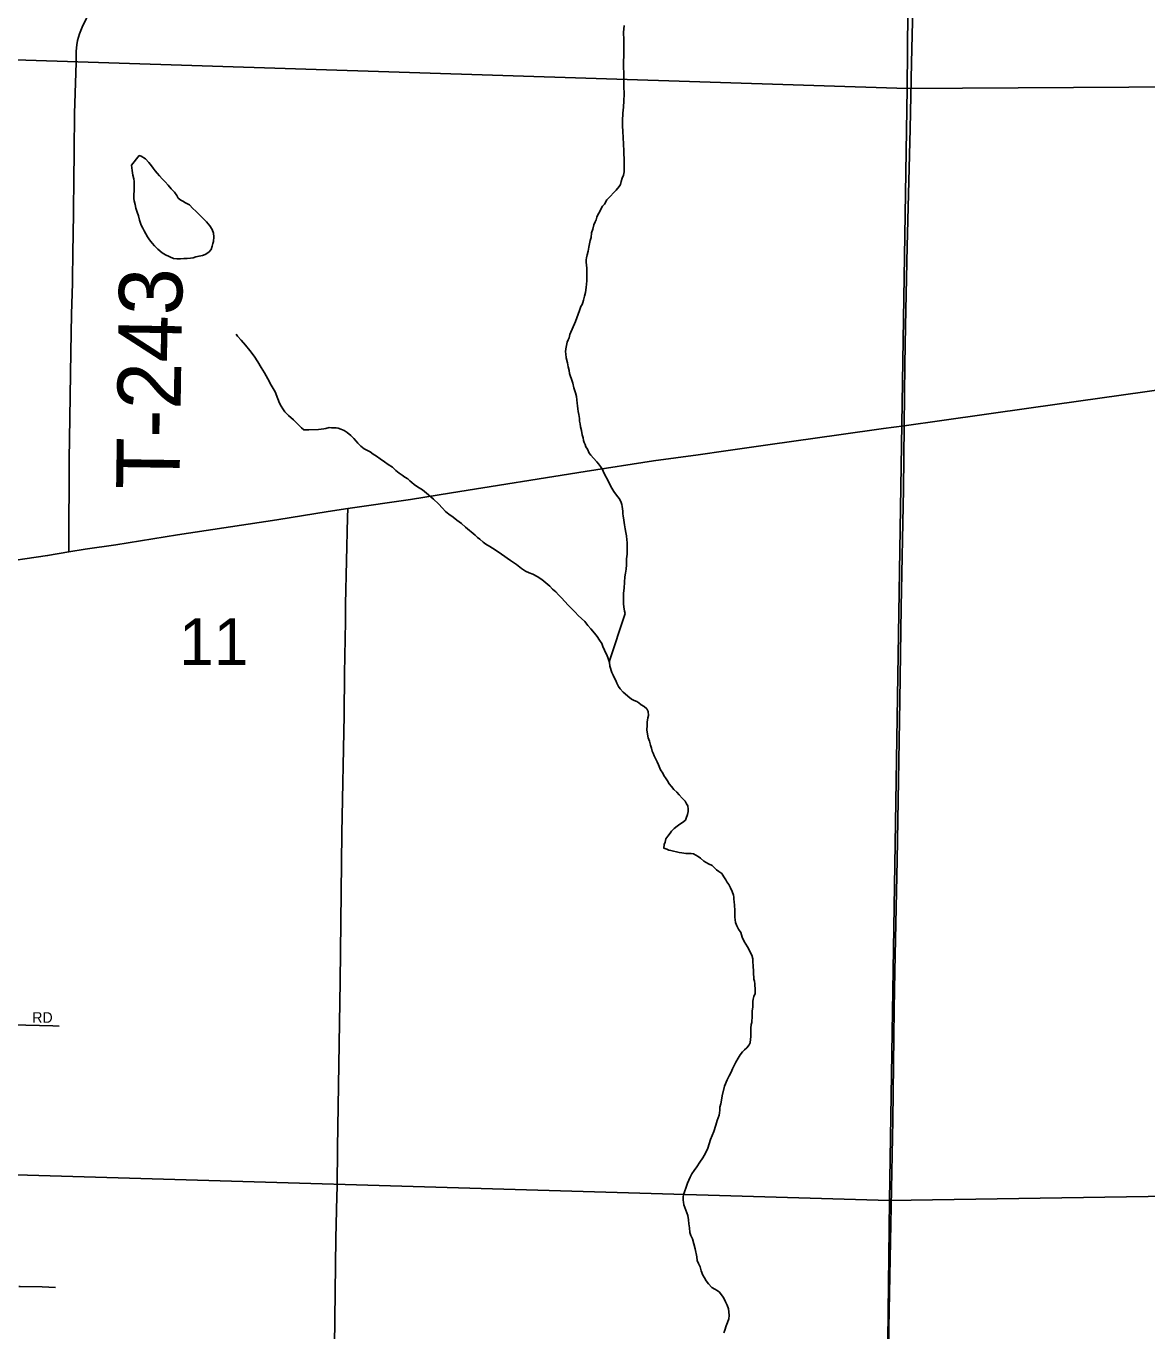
# Model space of a CAD drawing. Extents: x 1587405 to 1714697, y 1028970 to 1155083.
# Drawn here: x 1673451 to 1678758, y 1112279 to 1118454 of the extents above; entities that cross this region are included whole.
import ezdxf

# ---------------------------------------------------------------- set-up
doc = ezdxf.new("R2010")
doc.units = 0
for name, color, linetype in [('GM_X_Minor_Lake', 7, 'Continuous'), ('GM_X_Minor_River', 7, 'Continuous'), ('GM_X_Section', 7, 'Continuous'), ('GM_X_Section_Text', 7, 'Continuous'), ('GM_X_Township_Road', 7, 'Continuous'), ('GM_X_Township_Road_Text', 7, 'Continuous'), ('GM_X_Township_Subdivision', 7, 'Continuous'), ('GM_X_Township_Subdivision_Text', 7, 'Continuous'), ('GM_X_US_Route', 7, 'Continuous')]:
    doc.layers.add(name, color=color, linetype=linetype)

msp = doc.modelspace()

# ---------------------------------------------------------------- linework, layer by layer
at = {"layer": 'GM_X_Minor_Lake'}
for points in [[(1674286.5, 1117369.1), (1674298.7, 1117372.9), (1674316.9, 1117384.7), (1674327.2, 1117396.6), (1674331.4, 1117412.7), (1674335.6, 1117424.7), (1674337.7, 1117434.7), (1674340, 1117456.7), (1674338.2, 1117474.8), (1674332.4, 1117491), (1674320.6, 1117509.2), (1674304.7, 1117527.5), (1674290.8, 1117541.8), (1674278.8, 1117554), (1674266.9, 1117566.2), (1674255, 1117578.4), (1674241, 1117590.6), (1674225.1, 1117608.9), (1674205.1, 1117617.2), (1674193.1, 1117625.4), (1674183.1, 1117629.6), (1674171.2, 1117639.8), (1674165.3, 1117651.9), (1674153.4, 1117668.1), (1674137.5, 1117684.4), (1674123.6, 1117700.6), (1674109.7, 1117716.9), (1674095.8, 1117731.1), (1674081.9, 1117745.4), (1674071.9, 1117757.6), (1674062, 1117769.8), (1674052.1, 1117781.9), (1674044.2, 1117792.1), (1674032.3, 1117808.3), (1674016.4, 1117826.6), (1673996.4, 1117838.9), (1673986.4, 1117841.1), (1673949.6, 1117795.3)], [(1673949.6, 1117795.3), (1673953.3, 1117771.2), (1673957, 1117749), (1673960.8, 1117730.9), (1673962.7, 1117718.8), (1673962.5, 1117704.8), (1673962.3, 1117686.7), (1673962.1, 1117672.6), (1673961.9, 1117658.6), (1673961.7, 1117638.5), (1673963.5, 1117626.4), (1673967.3, 1117610.3), (1673971.1, 1117592.2), (1673976.9, 1117574), (1673982.7, 1117555.8), (1673988.5, 1117535.7), (1673996.3, 1117511.5), (1674004.2, 1117497.3), (1674010, 1117485.2), (1674017.9, 1117471), (1674025.8, 1117456.8), (1674035.7, 1117442.7), (1674047.6, 1117426.4), (1674059.5, 1117414.2), (1674075.4, 1117398), (1674095.3, 1117381.6), (1674111.3, 1117371.4), (1674149.4, 1117354.8), (1674165.5, 1117352.6), (1674181.6, 1117352.4), (1674197.7, 1117354.2), (1674213.8, 1117353.9), (1674230, 1117355.8), (1674242.1, 1117357.6), (1674254.2, 1117361.4), (1674270.4, 1117365.3), (1674286.5, 1117369.1), (1674298.7, 1117372.9), (1674316.9, 1117384.7), (1674327.2, 1117396.6), (1674331.4, 1117412.7), (1674335.6, 1117424.7), (1674337.7, 1117434.7), (1674340, 1117456.7), (1674338.2, 1117474.8), (1674332.4, 1117491), (1674320.6, 1117509.2), (1674304.7, 1117527.5), (1674290.8, 1117541.8), (1674278.8, 1117554), (1674266.9, 1117566.2), (1674255, 1117578.4), (1674241, 1117590.6), (1674225.1, 1117608.9), (1674205.1, 1117617.2), (1674193.1, 1117625.4), (1674183.1, 1117629.6), (1674171.2, 1117639.8), (1674165.3, 1117651.9), (1674153.4, 1117668.1), (1674137.5, 1117684.4), (1674123.6, 1117700.6), (1674109.7, 1117716.9), (1674095.8, 1117731.1), (1674081.9, 1117745.4), (1674071.9, 1117757.6), (1674062, 1117769.8), (1674052.1, 1117781.9), (1674044.2, 1117792.1), (1674032.3, 1117808.3), (1674016.4, 1117826.6), (1673996.4, 1117838.9), (1673986.4, 1117841.1), (1673949.6, 1117795.3)], [(1673949.6, 1117795.3), (1673953.3, 1117771.2), (1673957, 1117749), (1673960.8, 1117730.9), (1673962.7, 1117718.8), (1673962.5, 1117704.8), (1673962.3, 1117686.7), (1673962.1, 1117672.6), (1673961.9, 1117658.6), (1673961.7, 1117638.5), (1673963.5, 1117626.4), (1673967.3, 1117610.3), (1673971.1, 1117592.2), (1673976.9, 1117574), (1673982.7, 1117555.8), (1673988.5, 1117535.7), (1673996.3, 1117511.5), (1674004.2, 1117497.3), (1674010, 1117485.2), (1674017.9, 1117471), (1674025.8, 1117456.8), (1674035.7, 1117442.7), (1674047.6, 1117426.4), (1674059.5, 1117414.2), (1674075.4, 1117398), (1674095.3, 1117381.6), (1674111.3, 1117371.4), (1674149.4, 1117354.8), (1674165.5, 1117352.6), (1674181.6, 1117352.4), (1674197.7, 1117354.2), (1674213.8, 1117353.9), (1674230, 1117355.8), (1674242.1, 1117357.6), (1674254.2, 1117361.4), (1674270.4, 1117365.3), (1674286.5, 1117369.1)]]:
    msp.add_lwpolyline(points, dxfattribs=at)
at = {"layer": 'GM_X_Minor_River'}
for points in [[(1676103.1, 1117347.2), (1676105.3, 1117357.2), (1676107.5, 1117371.2), (1676111.7, 1117389.2), (1676116, 1117407.3), (1676118.2, 1117423.3), (1676122.4, 1117439.3), (1676126.7, 1117453.3), (1676129, 1117475.4), (1676135.2, 1117493.4), (1676139.5, 1117513.4), (1676145.7, 1117527.4), (1676149.9, 1117537.4), (1676154.1, 1117549.4), (1676160.3, 1117563.4), (1676166.5, 1117573.3), (1676174.8, 1117591.3), (1676180.9, 1117601.2), (1676189.1, 1117611.2), (1676201.4, 1117631.1), (1676217.8, 1117649), (1676232.1, 1117664.9), (1676244.3, 1117676.8), (1676258.7, 1117694.6), (1676264.8, 1117704.6), (1676269, 1117718.6), (1676273.3, 1117734.6), (1676279.5, 1117748.6), (1676283.7, 1117764.6), (1676282.6, 1117830.9), (1676280.7, 1117845), (1676281, 1117863.1), (1676279.4, 1117895.2), (1676277.8, 1117927.4), (1676276.1, 1117955.6), (1676274.4, 1117981.7), (1676274.7, 1118005.8), (1676277.2, 1118041.9), (1676279.6, 1118070), (1676282, 1118100.1), (1676282.4, 1118132.2), (1676280.9, 1118170.4), (1676281.3, 1118204.6), (1676281.7, 1118232.7), (1676280, 1118258.8), (1676280.3, 1118284.9), (1676280.7, 1118315.1), (1676281.1, 1118349.2), (1676281.7, 1118389.4), (1676280.1, 1118423.5), (1676282.5, 1118457.6)], [(1676212, 1115445.7), (1676287.2, 1115673.5), (1676285.3, 1115685.6), (1676281.5, 1115705.7), (1676279.7, 1115719.8), (1676279.9, 1115733.8), (1676280.1, 1115749.9), (1676280.3, 1115770), (1676282.7, 1115794.1), (1676285, 1115822.2), (1676285.4, 1115848.3), (1676289.6, 1115864.3), (1676291.9, 1115884.3), (1676294.1, 1115904.4), (1676294.5, 1115932.5), (1676296.8, 1115954.6), (1676297.1, 1115974.7), (1676297.2, 1115988.7), (1676297.4, 1115998.8), (1676297.5, 1116010.8), (1676295.7, 1116022.9), (1676293.9, 1116041), (1676290.1, 1116057.1), (1676288.3, 1116075.2), (1676284.5, 1116093.3), (1676282.6, 1116105.4), (1676280.7, 1116115.5), (1676279, 1116135.6), (1676277.1, 1116145.7), (1676277.2, 1116157.7), (1676273.5, 1116179.9), (1676271.6, 1116189.9), (1676267.8, 1116204), (1676259.9, 1116218.2), (1676246, 1116234.5), (1676234.1, 1116250.7), (1676224.3, 1116266.9), (1676214.4, 1116285.1), (1676210.5, 1116295.2), (1676186.9, 1116339.7), (1676181.1, 1116355.8), (1676171.2, 1116370), (1676161.3, 1116382.2), (1676153.3, 1116392.4), (1676137.4, 1116408.6), (1676125.5, 1116422.9), (1676117.6, 1116433), (1676109.8, 1116451.2), (1676101.9, 1116463.3), (1676098, 1116473.4), (1676094.1, 1116483.5), (1676090.2, 1116493.6), (1676088.3, 1116505.7), (1676084.5, 1116519.8), (1676080.7, 1116539.9), (1676076.9, 1116558.1), (1676075.1, 1116572.2), (1676071.2, 1116584.3), (1676071.4, 1116596.3), (1676067.6, 1116616.5), (1676065.8, 1116630.5), (1676063.9, 1116642.6), (1676062.1, 1116656.7), (1676060.2, 1116668.8), (1676058.4, 1116684.9), (1676056.6, 1116701), (1676052.8, 1116719.1), (1676045, 1116741.3), (1676039.3, 1116763.5), (1676033.5, 1116783.6), (1676027.6, 1116799.8), (1676023.7, 1116809.9), (1676021.9, 1116824), (1676018.1, 1116842.1), (1676014.3, 1116860.2), (1676008.6, 1116884.4), (1676006.8, 1116902.5), (1676004.9, 1116912.6), (1676007.1, 1116926.6), (1676009.3, 1116942.6), (1676013.6, 1116958.6), (1676017.7, 1116968.6), (1676021.9, 1116978.6), (1676026.1, 1116994.6), (1676053.1, 1117056.6), (1676059.3, 1117072.6), (1676065.6, 1117090.6), (1676071.9, 1117108.6), (1676078.2, 1117126.5), (1676084.3, 1117136.5), (1676086.5, 1117146.5), (1676090.6, 1117156.5), (1676094.9, 1117176.5), (1676099.1, 1117192.6), (1676103.5, 1117216.6), (1676105.9, 1117248.7), (1676106.3, 1117280.8), (1676106.7, 1117309), (1676104.8, 1117323.1), (1676103, 1117337.1), (1676103.1, 1117347.2)], [(1675094.3, 1116428.4), (1675080.3, 1116438.6), (1675064.3, 1116446.9), (1675052.3, 1116453.1), (1675036.4, 1116465.3), (1675022.4, 1116479.6), (1675014.5, 1116489.7), (1675002.6, 1116501.9), (1674988.7, 1116516.1), (1674970.7, 1116530.4), (1674956.7, 1116540.7), (1674940.7, 1116546.9), (1674928.7, 1116551.1), (1674918.6, 1116553.2), (1674908.6, 1116553.4), (1674896.5, 1116553.5), (1674886.4, 1116553.6), (1674870.2, 1116549.9), (1674860.2, 1116548), (1674848, 1116546.1), (1674835.9, 1116544.3), (1674789.6, 1116542.9), (1674779.5, 1116543), (1674765.4, 1116543.2), (1674755.5, 1116553.4), (1674741.6, 1116567.6), (1674717.7, 1116590), (1674693.8, 1116610.4), (1674675.9, 1116628.7), (1674666, 1116642.9), (1674658.1, 1116655.1), (1674650.2, 1116669.2), (1674642.4, 1116689.4), (1674630.8, 1116723.7), (1674611, 1116754.1), (1674595.3, 1116784.5), (1674579.5, 1116812.8), (1674563.8, 1116839.1), (1674548, 1116865.4), (1674530.2, 1116891.8), (1674510.4, 1116918.2), (1674490.6, 1116944.5), (1674468.7, 1116966.9), (1674452.8, 1116987.2), (1674446.3, 1116996.2)], [(1676425.6, 1115000.7), (1676419.7, 1115012.9), (1676415.8, 1115023), (1676412, 1115037.1), (1676408.1, 1115051.2), (1676402.3, 1115069.3), (1676396.5, 1115085.5), (1676392.7, 1115103.6), (1676390.9, 1115123.7), (1676391.2, 1115143.8), (1676391.4, 1115159.9), (1676395.7, 1115179.9), (1676397.8, 1115191.9), (1676396, 1115210), (1676390.2, 1115222.2), (1676378.2, 1115234.4), (1676364.2, 1115242.6), (1676352.2, 1115250.8), (1676342.3, 1115256.9), (1676330.3, 1115263.1), (1676318.2, 1115269.3), (1676300.3, 1115283.6), (1676288.3, 1115293.8), (1676278.4, 1115302), (1676264.5, 1115318.2), (1676256.6, 1115328.4), (1676248.7, 1115344.6), (1676242.8, 1115356.7), (1676236.9, 1115368.8), (1676231.1, 1115382.9), (1676225.2, 1115395.1), (1676215.5, 1115425.3), (1676213.7, 1115441.4), (1676209.8, 1115451.5), (1676207.9, 1115461.6), (1676200.1, 1115477.8), (1676194.2, 1115489.9), (1676190.3, 1115500), (1676182.4, 1115518.2), (1676176.6, 1115532.3), (1676166.7, 1115548.5), (1676154.8, 1115564.8), (1676143, 1115581), (1676125.1, 1115601.3), (1676111.2, 1115617.5), (1676097.3, 1115635.8), (1676081.4, 1115650.1), (1676065.5, 1115664.3), (1676051.6, 1115680.6), (1676035.7, 1115696.9), (1676017.7, 1115713.2), (1676001.9, 1115731.5), (1675986, 1115747.8), (1675972, 1115762), (1675960.1, 1115776.2), (1675944.2, 1115788.5), (1675930.3, 1115802.7), (1675912.3, 1115819), (1675892.4, 1115835.3), (1675870.4, 1115849.7), (1675850.4, 1115860), (1675832.4, 1115866.3), (1675816.4, 1115874.5), (1675796.4, 1115886.8), (1675772.5, 1115905.2), (1675744.5, 1115925.7), (1675702.6, 1115954.4), (1675672.6, 1115974.8), (1675646.7, 1115991.2), (1675628.7, 1116001.5), (1675614.7, 1116011.8), (1675598.8, 1116026), (1675588.8, 1116034.2), (1675576.8, 1116044.4), (1675531, 1116083.2), (1675513.1, 1116099.5), (1675491.1, 1116115.8), (1675473.2, 1116130.1), (1675453.2, 1116144.4), (1675437.3, 1116156.7), (1675423.4, 1116173), (1675403.5, 1116193.3), (1675379.6, 1116215.7), (1675355.7, 1116236.1), (1675327.8, 1116258.6), (1675311.8, 1116268.8), (1675299.8, 1116277), (1675287.8, 1116285.2), (1675277.9, 1116293.4), (1675267.9, 1116301.6), (1675258, 1116311.7), (1675244, 1116320), (1675232, 1116328.1), (1675218, 1116338.4), (1675202.1, 1116350.6), (1675186.2, 1116366.9), (1675166.2, 1116379.2), (1675148.2, 1116391.5), (1675128.2, 1116405.8), (1675110.3, 1116418.1), (1675094.3, 1116428.4)], [(1676889.1, 1113759.2), (1676889.3, 1113769.3), (1676889.4, 1113781.3), (1676889.6, 1113793.4), (1676891.8, 1113811.4), (1676892, 1113827.5), (1676892.1, 1113837.6), (1676894.3, 1113849.6), (1676896.5, 1113861.6), (1676902.7, 1113875.6), (1676902.9, 1113889.6), (1676903, 1113901.7), (1676901.1, 1113911.8), (1676901.3, 1113921.8), (1676899.4, 1113933.9), (1676897.5, 1113943.9), (1676897.7, 1113954), (1676895.8, 1113966.1), (1676895.9, 1113978.1), (1676896.1, 1113988.2), (1676894.2, 1113998.2), (1676894.3, 1114008.3), (1676892.5, 1114024.4), (1676892.7, 1114040.4), (1676886.9, 1114056.6), (1676867.3, 1114097), (1676859.3, 1114109.2), (1676851.5, 1114121.3), (1676841.6, 1114141.6), (1676835.9, 1114163.7), (1676824, 1114179.9), (1676816.2, 1114196.1), (1676810.3, 1114212.3), (1676808.5, 1114224.3), (1676806.6, 1114236.4), (1676806.8, 1114250.5), (1676807, 1114270.6), (1676805.3, 1114292.7), (1676803.5, 1114310.8), (1676801.6, 1114320.8), (1676801.8, 1114330.9), (1676799.9, 1114341), (1676794.1, 1114359.1), (1676786.2, 1114375.3), (1676778.4, 1114391.5), (1676768.4, 1114403.6), (1676764.5, 1114413.8), (1676754.7, 1114427.9), (1676744.8, 1114444.1), (1676730.8, 1114452.4), (1676720.8, 1114460.5), (1676710.9, 1114470.7), (1676698.9, 1114480.9), (1676682.9, 1114489.1), (1676670.9, 1114495.3), (1676660.9, 1114501.5), (1676645, 1114515.8), (1676633, 1114523.9), (1676623, 1114530.1), (1676611, 1114536.3), (1676598.9, 1114538.5), (1676586.9, 1114538.6), (1676574.8, 1114538.8), (1676556.7, 1114541), (1676542.6, 1114543.2), (1676504.5, 1114551.8), (1676494.4, 1114553.9), (1676484.4, 1114558), (1676470.4, 1114564.2), (1676472.6, 1114580.3), (1676476.8, 1114592.3), (1676481, 1114608.3), (1676489.2, 1114620.2), (1676501.5, 1114634.1), (1676507.6, 1114644.1), (1676519.9, 1114656), (1676534.1, 1114667.9), (1676546.3, 1114677.8), (1676558.5, 1114685.6), (1676572.8, 1114695.5), (1676576.9, 1114705.5), (1676583.2, 1114723.5), (1676585.4, 1114737.5), (1676585.5, 1114747.5), (1676583.7, 1114763.6), (1676577.8, 1114773.8), (1676571.9, 1114785.9), (1676558, 1114800.1), (1676544.1, 1114816.4), (1676532.2, 1114828.6), (1676518.2, 1114840.8), (1676506.3, 1114855.1), (1676496.4, 1114867.2), (1676488.5, 1114881.4), (1676482.6, 1114891.5), (1676470.7, 1114907.8), (1676466.8, 1114917.8), (1676454.9, 1114934.1), (1676445.2, 1114958.3), (1676439.3, 1114972.4), (1676425.6, 1115000.7)], [(1676755.3, 1112270.5), (1676759.5, 1112282.5), (1676765.8, 1112302.5), (1676772.1, 1112318.5), (1676778.3, 1112336.5), (1676780.5, 1112352.5), (1676778.7, 1112368.6), (1676776.9, 1112382.7), (1676771.1, 1112400.8), (1676763.2, 1112417), (1676753.4, 1112437.2), (1676741.5, 1112451.4), (1676733.6, 1112461.6), (1676723.6, 1112469.8), (1676711.6, 1112475.9), (1676697.6, 1112484.2), (1676681.7, 1112502.4), (1676671.8, 1112516.6), (1676664, 1112530.8), (1676656.1, 1112543), (1676648.3, 1112563.2), (1676642.5, 1112581.3), (1676634.6, 1112597.5), (1676628.7, 1112611.6), (1676627, 1112629.7), (1676619.4, 1112668), (1676613.6, 1112690.2), (1676605.9, 1112714.4), (1676598, 1112730.6), (1676594.2, 1112744.7), (1676592.4, 1112766.8), (1676588.6, 1112784.9), (1676586.9, 1112805), (1676585.1, 1112825.1), (1676565.6, 1112875.6), (1676563.8, 1112887.7), (1676561.9, 1112897.8), (1676562, 1112909.8), (1676564.2, 1112923.8), (1676568.4, 1112937.8), (1676576.8, 1112959.8), (1676583.1, 1112977.8), (1676589.3, 1112991.8), (1676595.5, 1113005.8), (1676603.8, 1113021.8), (1676614, 1113037.7), (1676626.3, 1113055.6), (1676640.7, 1113077.5), (1676655.1, 1113097.4), (1676667.4, 1113119.4), (1676679.8, 1113143.3), (1676692.5, 1113185.3), (1676707, 1113223.3), (1676717.5, 1113253.3), (1676723.8, 1113275.3), (1676728, 1113287.3), (1676732.2, 1113299.3), (1676734.3, 1113311.3), (1676736.5, 1113323.3), (1676736.7, 1113337.4), (1676740.9, 1113353.4), (1676743.2, 1113371.5), (1676747.5, 1113391.5), (1676758.1, 1113437.6), (1676770.6, 1113467.5), (1676780.9, 1113485.5), (1676789.2, 1113503.4), (1676795.4, 1113519.4), (1676803.7, 1113535.4), (1676811.9, 1113551.4), (1676822.2, 1113569.3), (1676832.5, 1113585.2), (1676842.8, 1113599.2), (1676853, 1113609.1), (1676863.2, 1113619), (1676875.4, 1113632.9), (1676879.6, 1113642.9), (1676881.8, 1113658.9), (1676882, 1113671), (1676882.2, 1113689), (1676882.3, 1113701.1), (1676882.5, 1113711.1), (1676884.7, 1113729.2), (1676886.9, 1113739.2), (1676887, 1113749.2), (1676889.1, 1113759.2)]]:
    msp.add_lwpolyline(points, dxfattribs=at)
at = {"layer": 'GM_X_Section'}
for points in [[(1677669.6, 1123620.2), (1677623.6, 1118159.2), (1672368.2, 1118326.9), (1672403.8, 1123755.9)], [(1682911.4, 1123474.8), (1682873.4, 1118189.7), (1677623.6, 1118159.2), (1677669.6, 1123620.2)], [(1672368.2, 1118326.9), (1677623.6, 1118159.2), (1677539.9, 1112896.8), (1672274.3, 1113050.6)], [(1677623.6, 1118159.2), (1682873.4, 1118189.7), (1682870.9, 1118149.7), (1682843.6, 1112977.4), (1677539.9, 1112896.8)], [(1677539.9, 1112896.8), (1677475.7, 1107602.1), (1672224.4, 1107777.8), (1672274.3, 1113050.6)], [(1682843.6, 1112977.4), (1682843.2, 1112899.7), (1682805.3, 1107619.6), (1677475.7, 1107602.1), (1677539.9, 1112896.8)]]:
    msp.add_lwpolyline(points, close=True, dxfattribs=at)
at = {"layer": 'GM_X_Township_Road'}
for points in [[(1677695.2, 1123380.6), (1677699.7, 1123218.1), (1677704.4, 1122988.3), (1677703.8, 1122807.7), (1677702.4, 1122561.5), (1677697.3, 1122085.5), (1677690.8, 1121773.8), (1677684.3, 1121412.8), (1677677.7, 1121068.3), (1677673, 1120871.5), (1677666.9, 1120032.8), (1677660.8, 1119591.8), (1677660.9, 1119492.6), (1677658.6, 1119183.5), (1677656.7, 1118919), (1677651.1, 1118607.9), (1677642.9, 1118280.3), (1677637.4, 1117968.5), (1677622.4, 1117410.7), (1677615.1, 1117033.3), (1677611.2, 1116852.9), (1677608.5, 1116562.5)], [(1673652.7, 1115965.4), (1673652.8, 1115985), (1673655.2, 1116402.4), (1673658.5, 1116600), (1673663.5, 1116910.2), (1673665.9, 1117090.5), (1673670.9, 1117237.2), (1673672.4, 1117401.2), (1673673.3, 1117450.4), (1673678.1, 1117860.5), (1673680.3, 1118040.9), (1673686.8, 1118232.2), (1673687.6, 1118281.7), (1673688.5, 1118335.3), (1673691, 1118366), (1673694.9, 1118385.6), (1673698.6, 1118402), (1673703.4, 1118418), (1673715.8, 1118448.9), (1673778.6, 1118577.6)], [(1677608.5, 1116562.5), (1677605.6, 1116262.1), (1677594.7, 1115704.3), (1677587.7, 1115261.3), (1677575.9, 1114506.4), (1677564.8, 1113981.3), (1677560.9, 1113801), (1677554.6, 1113275.8), (1677536.6, 1112291.4), (1677532.1, 1111963.2), (1677523.9, 1111487.4), (1677518, 1111093.5), (1677510.6, 1110699.7), (1677498.4, 1109928.5), (1677491, 1109288.5), (1677485.2, 1108894.6), (1677479.3, 1108550), (1677481.3, 1108271.1), (1677475.4, 1107719.4), (1677469.1, 1107370.5)], [(1674923.6, 1112960), (1674926.1, 1113144.9), (1674938.2, 1113931.7), (1674946.3, 1114634.9), (1674956.8, 1115192.7), (1674959, 1115389.6), (1674963.9, 1115635.7), (1674963.5, 1115717.6), (1674973.2, 1116127.7), (1674974.2, 1116170.4)], [(1673574, 1111213.5), (1673636.5, 1111213.3), (1673742, 1111209.3), (1674595.1, 1111190.2), (1674791.9, 1111182.3), (1674841.4, 1111180.4), (1674857.7, 1111182.8), (1674872.9, 1111188.3), (1674885.9, 1111197.4), (1674896.1, 1111209.9), (1674901.8, 1111225.1), (1674904.4, 1111241.1), (1674902.7, 1111422.1), (1674909.4, 1112078.4), (1674917.9, 1112718.4), (1674923, 1112915.2), (1674923.6, 1112960)]]:
    msp.add_lwpolyline(points, dxfattribs=at)
at = {"layer": 'GM_X_Township_Subdivision'}
for points in [[(1673386.5, 1113727.4), (1673576.9, 1113722.5), (1673606.9, 1113721.8)], [(1673416.7, 1112489.7), (1673422.4, 1112489.4), (1673527.4, 1112487.1), (1673589.7, 1112484.3)]]:
    msp.add_lwpolyline(points, dxfattribs=at)
at = {"layer": 'GM_X_US_Route'}
for points in [[(1674974.2, 1116170.4), (1675271.5, 1116214.1), (1675466, 1116245.8), (1676097.9, 1116346.9), (1676422.4, 1116396), (1676633.7, 1116425.1), (1676763.7, 1116443.9), (1676974.8, 1116473.9), (1677300, 1116519.6), (1677511.2, 1116549.1), (1677608.5, 1116562.5), (1677787.6, 1116587.4), (1678210.1, 1116646.8), (1678860, 1116739.4)], [(1673292.7, 1115910.2), (1673552.5, 1115948.4), (1673652.7, 1115965.4), (1673730.4, 1115978.5), (1673876.6, 1115999), (1674168.4, 1116045.7), (1674638.7, 1116118), (1674881.9, 1116156.9), (1674974.2, 1116170.4)]]:
    msp.add_lwpolyline(points, dxfattribs=at)

# ---------------------------------------------------------------- texts
at = {"layer": 'GM_X_Section_Text'}
msp.add_text('11', height=221, rotation=0.00001, dxfattribs=at).set_placement((1674175.5, 1115430.8))
at = {"layer": 'GM_X_Township_Road_Text'}
msp.add_text('T-243', height=300, rotation=89.15755, dxfattribs=at).set_placement((1674177, 1116259.2))
at = {"layer": 'GM_X_Township_Subdivision_Text'}
msp.add_text('RD', height=50, rotation=0.00001, dxfattribs=at).set_placement((1673480.3, 1113737.1))

doc.saveas('drawing.dxf')
